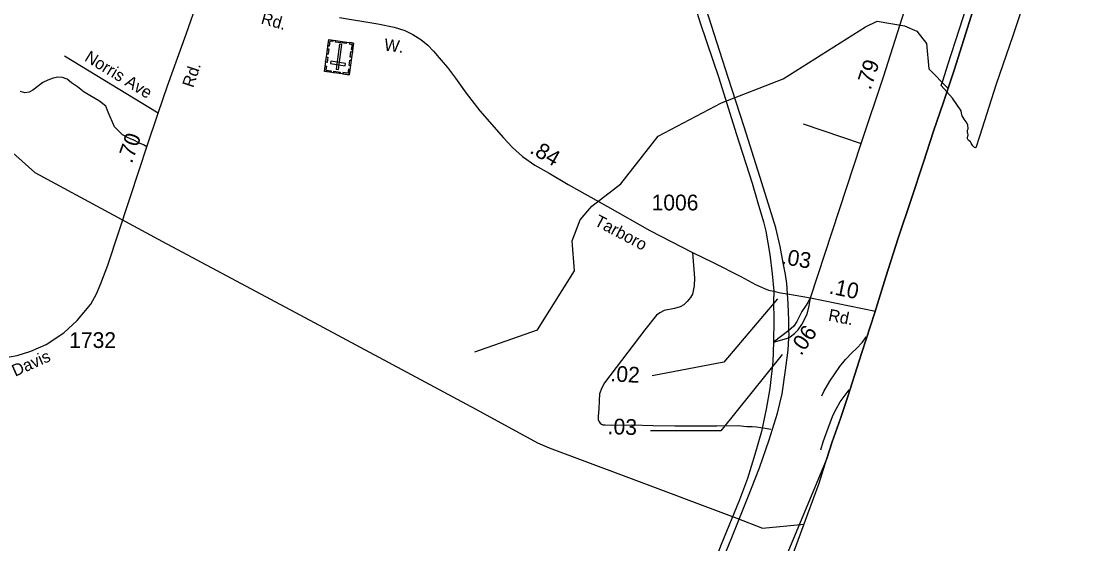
# Model space of a CAD drawing. Extents: x 2220236 to 2384410, y 720751 to 894131.
# Drawn here: x 2343156 to 2351562, y 777782 to 781927 of the extents above; entities that cross this region are included whole.
import ezdxf

# ---------------------------------------------------------------- set-up
doc = ezdxf.new("R2010")
doc.units = 0
doc.layers.add('Default', color=7, linetype='Continuous')

msp = doc.modelspace()

# ---------------------------------------------------------------- linework, layer by layer
at = {"layer": 'Default'}
for p, q in [((2344243.3, 781198.4), (2343500.1, 781651.3)), ((2349364.6, 781112), (2349826, 780958.2)), ((2348995.8, 778708.7), (2349063.5, 778700)), ((2349063.5, 778700), (2349107.9, 778691.6))]:
    msp.add_line(p, q, dxfattribs=at)
for points in [[(2349423.6, 779733.7), (2349826, 780958.2), (2350004.8, 781494.8), (2350260.7, 782295.8), (2350506.4, 783037.3), (2351081.3, 784803.5), (2351440.4, 785897.5), (2351562, 786262.8)], [(2347364.1, 785590.9), (2347464.9, 785273.3), (2347645.7, 784713.9), (2347836.5, 784127.9), (2348002.5, 783605.1), (2348213.2, 782959.4), (2348297.8, 782690.5), (2348488.6, 782104.6), (2348548.3, 781913.7), (2348694.3, 781477.1), (2348833.7, 781035.6), (2348961.4, 780642.2), (2349006.2, 780487.8), (2349051, 780335.1), (2349069.3, 780262.1), (2349099.2, 780077.8), (2349118.4, 779923.7), (2349131, 779784.6)], [(2349241.6, 779764.7), (2349236, 779845.5), (2349225, 779918.5), (2349206.2, 780010.3), (2349182.1, 780140.9), (2349148.9, 780288.6), (2349077.6, 780519.4), (2349021.2, 780695.3), (2348896.7, 781088.7), (2348770.6, 781480.4), (2348571.5, 782102.9), (2348372.5, 782703.8), (2348282.9, 782989.3), (2348072.1, 783641.6), (2347906.2, 784151.2), (2347723.7, 784730.5), (2347601, 785102.3), (2347504.7, 785391.1), (2347439.5, 785590.9)], [(2342765.1, 779258.9), (2342847.7, 779261.1), (2343003.4, 779255.3), (2343123.1, 779275.5), (2343232, 779309.1), (2343354.4, 779361.6), (2343494.3, 779454.4), (2343600.6, 779554), (2343708.1, 779681.9), (2343752.5, 779764), (2343788.8, 779847.4), (2343842.6, 779991.4), (2344098.6, 780760.9), (2344154, 780931.4), (2344243.3, 781198.4), (2344318.7, 781415.2), (2344466, 781823.7), (2344583, 782160.1), (2344623.4, 782255.7)], [(2351185.5, 782282.3), (2351030.8, 781810.3), (2350899, 781428.3), (2350764.2, 781012.3), (2350735.8, 780921.9), (2350726.2, 780926.4), (2350719.8, 780930.8), (2350712.8, 780937.7), (2350707, 780946.3), (2350699.8, 780960), (2350692.8, 780969.9), (2350683.5, 780977.2), (2350673.5, 780988.3), (2350670.8, 780995.2), (2350670.8, 781002.3), (2350675, 781025.9), (2350669, 781049.5), (2350670.8, 781062.6), (2350674.2, 781074.8), (2350673.2, 781105.6), (2350660.2, 781129.1), (2350642.5, 781149.1), (2350628.2, 781177.1), (2350622.8, 781197.4), (2350620.8, 781216.8), (2350550.8, 781317.9), (2350461.5, 781418), (2350475.8, 781462.3), (2350514.5, 781581.7), (2350606.8, 781865.9), (2350663, 782038.9)], [(2351185.5, 782282.3), (2351030.8, 781810.3), (2350899, 781428.3), (2350764.2, 781012.3), (2350735.8, 780921.9), (2350726.2, 780926.4), (2350719.8, 780930.8), (2350712.8, 780937.7), (2350707, 780946.3), (2350699.8, 780960), (2350692.8, 780969.9), (2350683.5, 780977.2), (2350673.5, 780988.3), (2350670.8, 780995.2), (2350670.8, 781002.3), (2350675, 781025.9), (2350669, 781049.5), (2350670.8, 781062.6), (2350674.2, 781074.8), (2350673.2, 781105.6), (2350660.2, 781129.1), (2350642.5, 781149.1), (2350628.2, 781177.1), (2350622.8, 781197.4), (2350620.8, 781216.8), (2350550.8, 781317.9), (2350461.5, 781418), (2350475.8, 781462.3), (2350514.5, 781581.7), (2350606.8, 781865.9), (2350663, 782038.9)], [(2345683.7, 781957.5), (2345986.9, 781907), (2346118.3, 781879.2), (2346201.7, 781852.6), (2346265.1, 781822.6), (2346330, 781782.5), (2346383.7, 781736.3), (2346430.7, 781690.5), (2346489.5, 781617.3), (2346540.1, 781559.9), (2346605.2, 781474.7), (2346689.4, 781355.8), (2346796.8, 781215.4), (2346984.7, 781001.4), (2347057.6, 780926.4), (2347136.6, 780853.4), (2347235.3, 780786.6), (2347348, 780721.9), (2347498.7, 780632), (2347811, 780457.5), (2348146.9, 780267.9), (2348485.5, 780093.4), (2348649.7, 780012.5), (2348869.6, 779902.5), (2348987.9, 779838.5), (2349058, 779807.8), (2349090, 779794.6), (2349131, 779784.6)], [(2350712.2, 782010.5), (2350641, 781783.4), (2350565, 781540.2), (2350480.5, 781284.6), (2350398.9, 781054.7), (2350320, 780808.6), (2350222.3, 780513.1), (2350120.7, 780206.2), (2350021.9, 779900.3), (2349935.5, 779616.2), (2349830.1, 779299.8), (2349717.2, 778943.5), (2349661.1, 778775.4), (2349594.7, 778591.1), (2349551.9, 778459), (2347108.3, 772591.8)], [(2349491.2, 778263.3), (2349551.9, 778459), (2349594.7, 778591.1), (2349661.1, 778775.4), (2349717.2, 778943.5), (2349830.1, 779299.8), (2349935.5, 779616.2), (2350021.9, 779900.3), (2350120.7, 780206.2), (2350222.3, 780513.1), (2350320, 780808.6), (2350398.9, 781054.7), (2350480.5, 781284.6), (2350565, 781540.2), (2350641, 781783.4), (2350712.2, 782010.5)], [(2346758.6, 779305.7), (2347256.4, 779480.3), (2347550.5, 779948.4), (2347531.4, 780184), (2347595.6, 780350.7), (2347686.4, 780459.4), (2347917.5, 780636.3), (2348212.6, 781015.9), (2348717.5, 781279.4), (2349206.5, 781470), (2349860.6, 781883.9), (2349951.5, 781927), (2350168.6, 781889.9), (2350268.5, 781848.1), (2350344.6, 781749.4), (2350363.6, 781550), (2350516.4, 781393.1)], [(2344154, 780931.4), (2344125.7, 780947.6), (2344096.2, 780959.7), (2344044.3, 780985.7), (2344030.2, 780991.5), (2343995.3, 781008.1), (2343960.3, 781025.6), (2343895.8, 781088.9), (2343847.4, 781205.7), (2343826.8, 781253.4), (2343778.2, 781292.9), (2343655.4, 781365.3), (2343603.1, 781406.6), (2343554.6, 781438), (2343520.4, 781467.6), (2343484.2, 781481.2), (2343446.1, 781482.8), (2343410.2, 781476.3), (2343366.4, 781459.7), (2343326.8, 781441.3), (2343247.4, 781380.5), (2343219.7, 781364.1), (2343185.6, 781359.7), (2343149.6, 781369.3)], [(2342988.5, 780973.5), (2343263.3, 780726.8), (2344277.5, 780179.2), (2345408.3, 779577.1), (2346766.8, 778849.6), (2347255.6, 778583.7), (2347348.1, 778542.6), (2347956.6, 778316.2), (2348838.3, 777984.8), (2349041.3, 777905.3), (2349373.1, 777938)], [(2348485.5, 780093.4), (2348501.5, 779888.1), (2348500.4, 779828.2), (2348485.1, 779761.9), (2348471.5, 779735.8), (2348443.8, 779703.4), (2348418.1, 779677.2), (2348388.4, 779660.7), (2348344.7, 779648.4), (2348260.7, 779631.3), (2348227, 779614.9), (2348199.3, 779596.6), (2348106.6, 779479.6), (2347787.9, 779057.8), (2347766.3, 779019.5), (2347746.8, 778971.3), (2347745.1, 778915.3), (2347743.4, 778851.7), (2347738.2, 778794.9), (2347736.5, 778765.6), (2347741.6, 778753.6), (2347752, 778739.8), (2347764, 778729.5), (2347774.3, 778726.1), (2347793.2, 778724.4), (2347841.4, 778722.6), (2348001.2, 778724.4), (2348174.9, 778720.9), (2348346.8, 778717.5), (2348567.6, 778718), (2348679.4, 778716.5), (2348848, 778719.3), (2348918.7, 778713.4), (2348960.5, 778711.6), (2348995.8, 778708.7)], [(2349131, 779784.6), (2349129.8, 779702.7), (2349131.7, 779554.6), (2349129.8, 779382.4)], [(2349131, 779784.6), (2349184, 779773.5), (2349241.6, 779764.7)], [(2349161.5, 779724.6), (2348734.4, 779223.8), (2348167.3, 779113.4)], [(2349241.6, 779764.7), (2349423.6, 779733.7)], [(2349252.6, 779474.9), (2349250.4, 779553.6), (2349246.1, 779686.3), (2349241.6, 779764.7)], [(2349252.6, 779416.2), (2349296.4, 779451.2), (2349324.8, 779479.6), (2349353.7, 779521.3), (2349396.4, 779603.8), (2349412.3, 779668.9), (2349423.6, 779733.7)], [(2349423.6, 779733.7), (2349390, 779674), (2349355.7, 779623.2), (2349314.9, 779544.6), (2349290.1, 779508.6), (2349252.6, 779474.9)], [(2349423.6, 779733.7), (2349938.7, 779626.7)], [(2349252.6, 779474.9), (2349129.8, 779382.4)], [(2349252.6, 779416.2), (2349253.6, 779441.4), (2349252.6, 779474.9)], [(2347596.4, 774914.5), (2347697, 775084.5), (2347914.4, 775577.2), (2348153.3, 776173.1), (2348325.2, 776628.6), (2348476.6, 777023.2), (2348631, 777423.8), (2348798.7, 777831.1), (2348926.4, 778149.4), (2349018.7, 778383.1), (2349095, 778605.5), (2349161.4, 778818), (2349199.5, 778970.7), (2349226.1, 779159.9), (2349246, 779317.6), (2349252.6, 779416.2)], [(2349129.8, 779382.4), (2349123.2, 779224.7), (2349100, 779013.9), (2349070.1, 778849.5), (2349033.6, 778673.6), (2348982.2, 778491), (2348924.1, 778300.1), (2348859.4, 778130.8), (2348715.1, 777777.2), (2348582.3, 777430.3), (2348446.3, 777085.1), (2348272.1, 776640.2), (2348096.9, 776179.7), (2347862.3, 775592.9), (2347655.5, 775102.2), (2347596.4, 774914.5)], [(2349129.8, 779382.4), (2349252.6, 779416.2)], [(2349514.5, 778954.6), (2349528.1, 778988.8), (2349577.1, 779071.4), (2349657.6, 779188.3), (2349701, 779242.7), (2349754.3, 779299.3), (2349785.9, 779327.8), (2349835.2, 779380.3), (2349865.3, 779424.8)], [(2349198.3, 779282.7), (2348712.3, 778678.9), (2348152.6, 778678.9)], [(2349505.7, 778526.7), (2349524.9, 778590.9), (2349575.2, 778727.4), (2349602.2, 778803.7), (2349629.7, 778856.1), (2349659, 778908.3), (2349729.6, 779004.4)], [(2347108.3, 772591.8), (2347164.1, 772721.2), (2347294.2, 773020.5), (2347402.4, 773261.9), (2347504, 773502.2), (2347612.2, 773753.1), (2347770.8, 774117), (2347891.4, 774399.1), (2347984.4, 774608.2), (2348106.9, 774884.7), (2348196.1, 775097.5), (2348316.7, 775381.6), (2348440.2, 775672.3), (2348547.4, 775916.5), (2348688.9, 776236.7), (2348798.1, 776482.7), (2348891.1, 776697.5), (2348971.8, 776899.8), (2349128.5, 777311.2), (2349268.1, 777652.3), (2349402.9, 778019.1), (2349491.2, 778263.3)]]:
    msp.add_lwpolyline(points, dxfattribs=at)
for points in [[(2345760.5, 781501.6), (2345563.3, 781528.9), (2345598.1, 781781.1), (2345795.3, 781753.9)], [(2345599.5, 781707.9), (2345593.6, 781665), (2345582.3, 781666.6), (2345588.2, 781709.5)], [(2345630.9, 781776.6), (2345629.4, 781765.2), (2345607.6, 781768.2), (2345602.1, 781728.2), (2345591, 781729.7), (2345598.1, 781781.1)], [(2345736.9, 781750.3), (2345652.8, 781762), (2345654.4, 781773.2), (2345738.4, 781761.6)], [(2345656.5, 781545.6), (2345675, 781543), (2345702.8, 781743.9), (2345684.3, 781746.4)], [(2345762.6, 781758.3), (2345761, 781747), (2345782.8, 781743.9), (2345777.3, 781703.9), (2345788.3, 781702.4), (2345795.4, 781753.8)], [(2345590.5, 781642.6), (2345584.5, 781599.7), (2345573.3, 781601.3), (2345579.2, 781644.2)], [(2345785.8, 781684.6), (2345779.9, 781641.7), (2345768.6, 781643.2), (2345774.5, 781686.1)], [(2345569.2, 781571.8), (2345580.4, 781570.3), (2345576, 781538.4), (2345616.2, 781532.8), (2345614.7, 781521.8), (2345563.2, 781528.9)], [(2345729.4, 781574.6), (2345732, 781593.1), (2345615.3, 781609.2), (2345612.8, 781590.7)], [(2345766.4, 781544.5), (2345755.2, 781546.1), (2345750.8, 781514.2), (2345710.6, 781519.8), (2345709.1, 781508.7), (2345760.5, 781501.6)], [(2345776.6, 781618), (2345770.7, 781575.1), (2345759.4, 781576.6), (2345765.3, 781619.5)], [(2345687.2, 781511.8), (2345635.8, 781518.9), (2345637.4, 781530.2), (2345688.7, 781523.1)]]:
    msp.add_lwpolyline(points, close=True, dxfattribs=at)

# ---------------------------------------------------------------- texts
for s, height, rotation, p in [('Rd.', 95, 344.36813, (2345054, 781910)), ('W.', 95, 352.14235, (2346033.4, 781696.4)), ('Norris Ave', 95, 328.64055, (2343652.1, 781617.8)), ('Rd.', 95, 71.83242, (2344522.4, 781394.1)), ('.79', 125, 71.57601, (2349899.5, 781376.5)), ('.70', 125, 71.00144, (2344034.6, 780793.4)), ('.84', 125, 330.14101, (2347186.6, 780886.7)), ('Tarboro', 95, 332.20267, (2347699.7, 780312.3)), ('.03', 125, 350.33872, (2349187.2, 780003.1)), ('.10', 125, 348.2721, (2349564.7, 779768.2)), ('Rd.', 95, 348.78654, (2349559.5, 779553)), ('.06', 125, 55.32041, (2349348.9, 779268.1)), ('Davis', 95, 24.02524, (2343107.8, 779106.1)), ('.02', 125, 356.8428, (2347832.3, 779070.9)), ('.03', 125, 358.17278, (2347811.4, 778651.9))]:
    msp.add_text(s, height=height, rotation=rotation, dxfattribs=at).set_placement(p)
for s, p in [('1006', (2348161.6, 780426.5)), ('1732', (2343536.9, 779335.1))]:
    msp.add_text(s, height=125, dxfattribs=at).set_placement(p)

doc.saveas('drawing.dxf')
